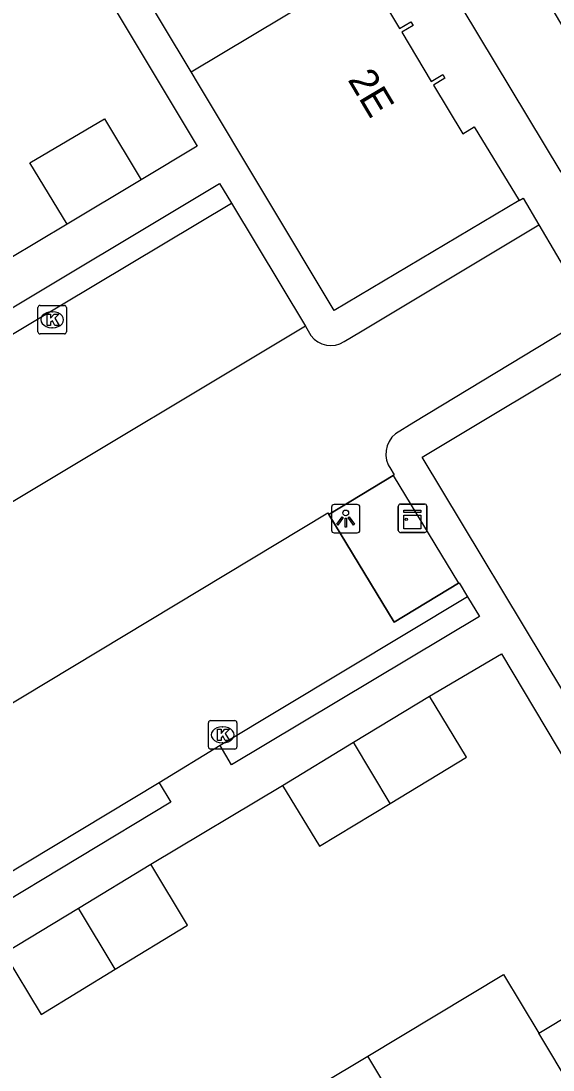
# Model space of a CAD drawing. Extents: x 161771 to 163125, y 382479 to 383177.
# Drawn here: x 162268.84 to 162287.53, y 382922.9 to 382959.73 of the extents above; entities that cross this region are included whole.
import ezdxf

# ---------------------------------------------------------------- set-up
doc = ezdxf.new("R2010")
doc.units = 0
for name, color, linetype in [('IMGEO_Hek', 7, 'Continuous'), ('IMGEO_Kast', 7, 'Continuous'), ('IMGEO_Kolk', 7, 'Continuous'), ('IMGEO_Lichtpunt', 7, 'Continuous'), ('IMGEO_Pand', 7, 'Continuous'), ('IMGEO_Pand_nummerreeks', 7, 'Continuous'), ('IMGEO_Parkeervlak_open', 7, 'Continuous'), ('IMGEO_Rijbaan_lokaal_open', 7, 'Continuous'), ('IMGEO_Voetpad_open', 7, 'Continuous')]:
    doc.layers.add(name, color=color, linetype=linetype)

msp = doc.modelspace()

# ---------------------------------------------------------------- linework, layer by layer
at = {"layer": 'IMGEO_Hek'}
msp.add_lwpolyline([(162284.206, 382939.99), (162281.948, 382938.622), (162279.655, 382942.407), (162281.917, 382943.776), (162284.206, 382939.99)], dxfattribs=at)
at = {"layer": 'IMGEO_Kast'}
for p, q in [((162282.169, 382942.77), (162283.01, 382942.77)), ((162283.01, 382942.77), (162282.169, 382942.77)), ((162282.094, 382941.845), (162282.094, 382942.686)), ((162282.094, 382942.686), (162282.094, 382941.845)), ((162283.094, 382942.695), (162283.094, 382941.854)), ((162283.094, 382941.854), (162283.094, 382942.695)), ((162283.019, 382941.77), (162282.178, 382941.77)), ((162282.178, 382941.77), (162283.019, 382941.77))]:
    msp.add_line(p, q, dxfattribs=at)
for points in [[(162282.289, 382942.56), (162282.889, 382942.56), (162282.889, 382942.475), (162282.289, 382942.475), (162282.289, 382942.56)], [(162282.289, 382942.385), (162282.889, 382942.385), (162282.889, 382941.896), (162282.289, 382941.896), (162282.289, 382942.385)]]:
    msp.add_lwpolyline(points, dxfattribs=at)
msp.add_circle((162282.373, 382942.234), 0.0377, dxfattribs=at)
for centre, start, end in [((162282.172, 382942.692), 92.4484, 184.2845), ((162282.172, 382942.692), 92.4484, 184.2845), ((162283.016, 382942.692), 2.4484, 94.2845), ((162283.016, 382942.692), 2.4484, 94.2845), ((162282.172, 382941.848), 182.4484, 274.2845), ((162282.172, 382941.848), 182.4484, 274.2845), ((162283.016, 382941.848), 272.4484, 4.2845), ((162283.016, 382941.848), 272.4484, 4.2845)]:
    msp.add_arc(centre, 0.0779, start, end, dxfattribs=at)
at = {"layer": 'IMGEO_Kolk'}
for p, q in [((162269.511, 382949.743), (162270.363, 382949.743)), ((162269.436, 382948.817), (162269.436, 382949.669)), ((162269.924, 382949.523), (162269.949, 382949.523)), ((162270.437, 382949.669), (162270.437, 382948.817)), ((162269.947, 382948.963), (162269.922, 382948.963)), ((162270.363, 382948.743), (162269.511, 382948.743)), ((162275.422, 382934.239), (162275.422, 382935.091)), ((162275.497, 382935.165), (162276.349, 382935.165)), ((162276.423, 382935.091), (162276.423, 382934.239)), ((162275.91, 382934.945), (162275.935, 382934.945)), ((162275.933, 382934.385), (162275.908, 382934.385)), ((162276.349, 382934.165), (162275.497, 382934.165))]:
    msp.add_line(p, q, dxfattribs=at)
for points in [[(162269.511, 382949.743), (162270.363, 382949.743)], [(162269.436, 382948.817), (162269.436, 382949.669)], [(162269.757, 382949.443), (162269.88, 382949.443), (162269.88, 382949.292), (162270.01, 382949.443), (162270.174, 382949.443), (162270.028, 382949.292), (162270.181, 382949.043), (162270.029, 382949.043), (162269.944, 382949.207), (162269.88, 382949.14), (162269.88, 382949.043), (162269.757, 382949.043), (162269.757, 382949.443)], [(162270.437, 382949.669), (162270.437, 382948.817)], [(162270.363, 382948.743), (162269.511, 382948.743)], [(162275.422, 382934.239), (162275.422, 382935.091)], [(162275.497, 382935.165), (162276.349, 382935.165)], [(162276.423, 382935.091), (162276.423, 382934.239)], [(162275.743, 382934.865), (162275.866, 382934.865), (162275.866, 382934.714), (162275.996, 382934.865), (162276.16, 382934.865), (162276.014, 382934.714), (162276.167, 382934.465), (162276.015, 382934.465), (162275.93, 382934.629), (162275.866, 382934.562), (162275.866, 382934.465), (162275.743, 382934.465), (162275.743, 382934.865)], [(162276.349, 382934.165), (162275.497, 382934.165)]]:
    msp.add_lwpolyline(points, dxfattribs=at)
for centre, start, end in [((162269.513, 382949.667), 91.552, 178.448), ((162269.513, 382949.667), 91.552, 178.448), ((162270.361, 382949.667), 1.552, 88.448), ((162270.361, 382949.667), 1.552, 88.448), ((162269.513, 382948.819), 181.552, 268.448), ((162269.513, 382948.819), 181.552, 268.448), ((162270.361, 382948.819), 271.552, 358.448), ((162270.361, 382948.819), 271.552, 358.448), ((162275.499, 382935.089), 91.552, 178.448), ((162275.499, 382935.089), 91.552, 178.448), ((162276.347, 382935.089), 1.552, 88.448), ((162276.347, 382935.089), 1.552, 88.448), ((162275.499, 382934.241), 181.552, 268.448), ((162275.499, 382934.241), 181.552, 268.448), ((162276.347, 382934.241), 271.552, 358.448), ((162276.347, 382934.241), 271.552, 358.448)]:
    msp.add_arc(centre, 0.0765, start, end, dxfattribs=at)
for centre, major_axis, ratio, start_param, end_param in [((162269.923, 382949.243), (-0.387, 0.002), 0.722429, 4.712389, 7.853982), ((162269.948, 382949.243), (-0.39, 0.002), 0.717154, 1.570796, 4.712389), ((162275.909, 382934.665), (-0.387, 0.002), 0.722429, 4.712389, 7.853982), ((162275.934, 382934.665), (-0.39, 0.002), 0.717154, 1.570796, 4.712389)]:
    msp.add_ellipse(centre, major_axis=major_axis, ratio=ratio, start_param=start_param, end_param=end_param, dxfattribs=at)
at = {"layer": 'IMGEO_Lichtpunt'}
for p, q in [((162280.65, 382942.755), (162279.842, 382942.755)), ((162280.65, 382942.755), (162279.842, 382942.755)), ((162279.748, 382942.66), (162279.748, 382941.853)), ((162279.748, 382942.66), (162279.748, 382941.853)), ((162280.744, 382941.853), (162280.744, 382942.66)), ((162280.744, 382941.853), (162280.744, 382942.66)), ((162279.842, 382941.759), (162280.65, 382941.759)), ((162279.842, 382941.759), (162280.65, 382941.759))]:
    msp.add_line(p, q, dxfattribs=at)
for points in [[(162280.122, 382942.324), (162280.161, 382942.296), (162279.973, 382942.034), (162279.935, 382942.061), (162280.122, 382942.324)], [(162280.224, 382942.276), (162280.271, 382942.276), (162280.271, 382941.954), (162280.224, 382941.954), (162280.224, 382942.276)], [(162280.334, 382942.296), (162280.372, 382942.323), (162280.559, 382942.061), (162280.52, 382942.033), (162280.334, 382942.296)]]:
    msp.add_lwpolyline(points, dxfattribs=at)
msp.add_circle((162280.247, 382942.458), 0.0994, dxfattribs=at)
for centre, start, end in [((162279.842, 382942.66), 90, 180), ((162279.842, 382942.66), 90, 180), ((162280.65, 382942.66), 0, 90), ((162280.65, 382942.66), 0, 90), ((162279.842, 382941.853), 180, 270), ((162279.842, 382941.853), 180, 270), ((162280.65, 382941.853), 270, 0), ((162280.65, 382941.853), 270, 360)]:
    msp.add_arc(centre, 0.0946, start, end, dxfattribs=at)
at = {"layer": 'IMGEO_Pand'}
for points in [[(162274.816, 382957.948), (162269.788, 382966.328)], [(162274.816, 382957.948), (162281.277, 382961.824)], [(162281.277, 382961.824), (162281.52, 382961.426), (162281.118, 382961.182), (162282.135, 382959.466), (162282.538, 382959.708), (162282.616, 382959.579), (162282.213, 382959.337), (162283.249, 382957.611), (162283.652, 382957.853), (162283.729, 382957.724), (162283.326, 382957.482), (162284.358, 382955.772), (162284.759, 382956.017), (162286.338, 382953.424)], [(162286.338, 382953.424), (162279.843, 382949.568), (162275.076, 382957.514), (162274.816, 382957.948)], [(162270.456, 382952.602), (162269.146, 382954.749), (162271.777, 382956.299), (162273.056, 382954.151)], [(162273.056, 382954.151), (162270.456, 382952.602)], [(162287.906, 382936.148), (162282.933, 382944.421), (162289.399, 382948.285)], [(162280.521, 382934.404), (162283.186, 382936.022)], [(162281.803, 382932.258), (162284.483, 382933.885), (162283.186, 382936.022)], [(162278.026, 382932.89), (162280.521, 382934.404)], [(162281.803, 382932.258), (162280.521, 382934.404)], [(162278.026, 382932.89), (162279.323, 382930.753), (162281.803, 382932.258)], [(162270.864, 382928.585), (162273.401, 382930.122)], [(162272.15, 382926.433), (162274.693, 382927.982), (162273.401, 382930.122)], [(162268.251, 382927.002), (162270.864, 382928.585)], [(162272.15, 382926.433), (162270.864, 382928.585)], [(162268.251, 382927.002), (162269.55, 382924.849), (162272.15, 382926.433)], [(162287.024, 382924.194), (162291.914, 382927.129)], [(162281.023, 382923.387), (162285.792, 382926.247), (162287.024, 382924.194)], [(162291.612, 382916.553), (162287.024, 382924.194)], [(162276.152, 382920.466), (162281.023, 382923.387)], [(162286.844, 382913.691), (162281.023, 382923.387)]]:
    msp.add_lwpolyline(points, dxfattribs=at)
at = {"layer": 'IMGEO_Parkeervlak_open'}
for points in [[(162267.864, 382948.336), (162276.238, 382953.336)], [(162284.521, 382939.511), (162275.837, 382934.287)], [(162273.693, 382932.984), (162267.225, 382929.098)]]:
    msp.add_lwpolyline(points, dxfattribs=at)
at = {"layer": 'IMGEO_Rijbaan_lokaal_open'}
for points in [[(162280.194, 382948.475), (162280.766, 382948.817), (162287.028, 382952.578)], [(162287.028, 382952.578), (162288.897, 382949.412)], [(162288.897, 382949.412), (162282.64, 382945.629), (162281.993, 382945.24)], [(162278.832, 382949.014), (162268.09, 382942.581)], [(162278.832, 382949.014), (162279.023, 382948.687)], [(162281.832, 382943.993), (162281.918, 382943.849), (162281.95, 382943.796), (162281.917, 382943.776)], [(162281.917, 382943.776), (162279.655, 382942.407)], [(162247.373, 382923.049), (162279.62, 382942.465), (162279.655, 382942.407)]]:
    msp.add_lwpolyline(points, dxfattribs=at)
for centre, radius, start, end in [((162279.723, 382949.212), 0.875, 216.8823, 302.5941), ((162282.573, 382944.531), 0.916, 129.2966, 215.9899)]:
    msp.add_arc(centre, radius, start, end, dxfattribs=at)
at = {"layer": 'IMGEO_Voetpad_open'}
for points in [[(162267.802, 382966.277), (162271.446, 382961.323), (162275.032, 382955.334), (162273.056, 382954.151)], [(162291.616, 382956.69), (162290.077, 382955.781), (162287.812, 382954.428), (162283.168, 382962.147), (162285.494, 382963.554), (162287.913, 382959.451), (162290.303, 382960.86)], [(162267.864, 382948.336), (162267.469, 382949.025), (162275.813, 382954.03), (162276.238, 382953.336)], [(162286.338, 382953.424), (162286.479, 382953.508), (162287.028, 382952.578)], [(162276.238, 382953.336), (162278.832, 382949.014)], [(162270.456, 382952.602), (162268.421, 382951.383)], [(162281.917, 382943.776), (162284.206, 382939.99)], [(162279.655, 382942.407), (162281.948, 382938.622), (162284.206, 382939.99)], [(162284.206, 382939.99), (162284.226, 382940.002), (162284.521, 382939.511)], [(162284.521, 382939.511), (162284.945, 382938.82), (162276.239, 382933.615), (162275.837, 382934.287)], [(162283.186, 382936.022), (162285.715, 382937.507), (162291.914, 382927.129)], [(162275.837, 382934.287), (162273.693, 382932.984)], [(162273.693, 382932.984), (162274.104, 382932.301), (162267.646, 382928.417), (162267.225, 382929.098)], [(162273.401, 382930.122), (162278.026, 382932.89)]]:
    msp.add_lwpolyline(points, dxfattribs=at)

# ---------------------------------------------------------------- texts
at = {"layer": 'IMGEO_Pand_nummerreeks'}
msp.add_text('2E', height=1, rotation=300.7734, dxfattribs=at).set_placement((162280.3, 382957.672))

doc.saveas('drawing.dxf')
